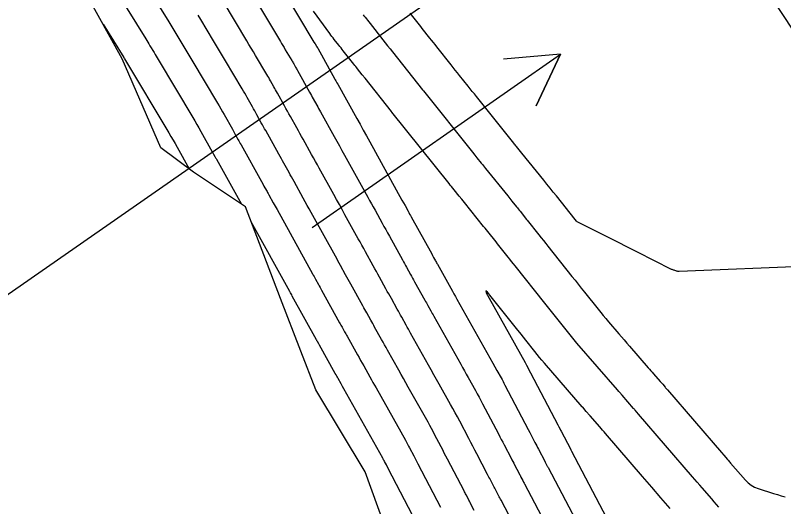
# Model space of a CAD drawing. Extents: x 954385 to 988206, y 1868364 to 1924553.
# Drawn here: x 957325.9 to 957406.6, y 1920439.6 to 1920491.2 of the extents above; entities that cross this region are included whole.
import ezdxf

# ---------------------------------------------------------------- set-up
doc = ezdxf.new("R2010")
doc.units = 0
for name, color, linetype in [('Default', 7, 'Continuous'), ('Ex_Major Contours', 7, 'Continuous'), ('Ex_Minor Contours', 7, 'Continuous'), ('Perimeter', 7, 'Continuous'), ('Slopes', 7, 'Continuous')]:
    doc.layers.add(name, color=color, linetype=linetype)

msp = doc.modelspace()

# ---------------------------------------------------------------- linework, layer by layer
at = {"layer": 'Default'}
msp.add_arc((966995.782, 1926764.927), 11459.156, 211.4606918, 214.0750737, dxfattribs=at)
at = {"layer": 'Ex_Major Contours'}
for points in [[(957378.682, 1920436.994), (957376.96, 1920440.265), (957376.894, 1920440.391), (957376.827, 1920440.517), (957376.761, 1920440.643), (957376.695, 1920440.769), (957376.432, 1920441.273), (957376.366, 1920441.399), (957376.3, 1920441.525), (957376.234, 1920441.651), (957376.168, 1920441.777), (957375.843, 1920442.401), (957375.767, 1920442.547), (957375.691, 1920442.692), (957375.615, 1920442.838), (957375.538, 1920442.984), (957374.417, 1920445.13), (957374.205, 1920445.537), (957373.993, 1920445.943), (957373.781, 1920446.349), (957373.568, 1920446.755), (957372.613, 1920448.584), (957372.381, 1920449.024), (957372.146, 1920449.461), (957371.908, 1920449.897), (957371.666, 1920450.331), (957370.472, 1920452.461), (957370.192, 1920452.96), (957369.912, 1920453.459), (957369.632, 1920453.958), (957369.352, 1920454.458), (957367.461, 1920457.83), (957367.344, 1920458.039), (957367.227, 1920458.247), (957367.111, 1920458.455), (957366.994, 1920458.663), (957366.528, 1920459.497), (957366.411, 1920459.705), (957366.295, 1920459.913), (957366.178, 1920460.122), (957366.062, 1920460.33), (957365.439, 1920461.443), (957365.296, 1920461.698), (957365.154, 1920461.953), (957365.012, 1920462.209), (957364.871, 1920462.464), (957364.182, 1920463.711), (957364.02, 1920464.004), (957363.858, 1920464.297), (957363.696, 1920464.59), (957363.534, 1920464.883), (957362.718, 1920466.362), (957362.528, 1920466.707), (957362.337, 1920467.051), (957362.147, 1920467.395), (957361.957, 1920467.739), (957360.563, 1920470.259), (957360.267, 1920470.794), (957359.972, 1920471.328), (957359.676, 1920471.863), (957359.38, 1920472.398), (957357.867, 1920475.133), (957357.665, 1920475.498), (957357.463, 1920475.863), (957357.26, 1920476.228), (957357.057, 1920476.592), (957356.167, 1920478.186), (957356.002, 1920478.481), (957355.837, 1920478.777), (957355.672, 1920479.072), (957355.507, 1920479.368), (957354.827, 1920480.586), (957354.672, 1920480.863), (957354.517, 1920481.141), (957354.362, 1920481.419), (957354.208, 1920481.697), (957353.459, 1920483.041), (957353.369, 1920483.203), (957353.279, 1920483.364), (957353.189, 1920483.525), (957353.099, 1920483.687), (957352.739, 1920484.332), (957352.648, 1920484.493), (957352.556, 1920484.653), (957352.463, 1920484.813), (957352.369, 1920484.972), (957351.171, 1920486.975), (957350.94, 1920487.361), (957350.709, 1920487.748), (957350.477, 1920488.135), (957350.246, 1920488.521), (957347.754, 1920492.686)], [(957409.439, 1920464.873), (957395.66, 1920464.306), (957395.592, 1920464.306), (957395.525, 1920464.312), (957395.458, 1920464.323), (957395.393, 1920464.34), (957395.131, 1920464.419), (957395.066, 1920464.44), (957395.003, 1920464.464), (957394.94, 1920464.491), (957394.878, 1920464.52), (957391.286, 1920466.326), (957390.667, 1920466.637), (957390.048, 1920466.948), (957389.429, 1920467.259), (957388.81, 1920467.571), (957384.972, 1920469.502), (957384.947, 1920469.516), (957384.925, 1920469.532), (957384.905, 1920469.55), (957384.886, 1920469.571), (957384.745, 1920469.749), (957382.773, 1920472.227), (957382.444, 1920472.64), (957382.113, 1920473.053), (957381.783, 1920473.465), (957381.451, 1920473.877), (957379.148, 1920476.73), (957379.009, 1920476.901), (957378.871, 1920477.073), (957378.594, 1920477.416), (957378.525, 1920477.502), (957378.455, 1920477.588), (957378.386, 1920477.674), (957378.317, 1920477.76), (957374.385, 1920482.659), (957374.161, 1920482.938), (957373.937, 1920483.217), (957373.714, 1920483.495), (957373.49, 1920483.774), (957372.596, 1920484.888), (957372.373, 1920485.167), (957372.15, 1920485.446), (957371.927, 1920485.726), (957371.705, 1920486.006), (957370.21, 1920487.896), (957370.028, 1920488.125), (957369.847, 1920488.354), (957369.666, 1920488.584), (957369.485, 1920488.813), (957368.678, 1920489.832), (957368.537, 1920490.01), (957368.397, 1920490.187), (957368.256, 1920490.365), (957368.116, 1920490.542), (957367.413, 1920491.429)]]:
    msp.add_lwpolyline(points, dxfattribs=at)
at = {"layer": 'Ex_Minor Contours'}
for points in [[(957352.454, 1920496.508), (957357.308, 1920488.395), (957357.42, 1920488.209), (957357.564, 1920487.968), (957357.576, 1920487.948), (957357.587, 1920487.929), (957357.598, 1920487.91), (957357.609, 1920487.89), (957357.663, 1920487.793), (957357.696, 1920487.735), (957359.492, 1920484.509), (957359.543, 1920484.417), (957359.594, 1920484.325), (957359.722, 1920484.096), (957359.799, 1920483.959), (957361.803, 1920480.369), (957362.145, 1920479.755), (957362.487, 1920479.141), (957362.828, 1920478.527), (957363.168, 1920477.912), (957366.552, 1920471.794), (957366.713, 1920471.502), (957366.875, 1920471.21), (957367.198, 1920470.626), (957367.279, 1920470.48), (957367.359, 1920470.334), (957367.44, 1920470.188), (957367.521, 1920470.042), (957369.672, 1920466.145), (957369.772, 1920465.963), (957369.873, 1920465.782), (957370.073, 1920465.42), (957370.123, 1920465.329), (957370.173, 1920465.238), (957370.224, 1920465.148), (957370.274, 1920465.057), (957371.859, 1920462.226), (957371.937, 1920462.087), (957372.014, 1920461.949), (957372.169, 1920461.672), (957372.208, 1920461.603), (957372.246, 1920461.534), (957372.285, 1920461.465), (957372.324, 1920461.396), (957376.105, 1920454.654), (957376.318, 1920454.275), (957376.53, 1920453.895), (957376.956, 1920453.136), (957377.062, 1920452.946), (957377.166, 1920452.755), (957377.269, 1920452.564), (957377.37, 1920452.371), (957379.803, 1920447.715), (957379.984, 1920447.37), (957380.164, 1920447.024), (957380.525, 1920446.333), (957380.615, 1920446.161), (957380.706, 1920445.988), (957380.796, 1920445.815), (957380.886, 1920445.642), (957381.552, 1920444.366), (957381.61, 1920444.255), (957381.668, 1920444.145), (957381.783, 1920443.924), (957381.812, 1920443.868), (957381.841, 1920443.813), (957381.87, 1920443.758), (957381.899, 1920443.703), (957385.158, 1920437.512)], [(957350.104, 1920494.597), (957353.777, 1920488.458), (957353.907, 1920488.242), (957354.036, 1920488.025), (957354.166, 1920487.808), (957354.296, 1920487.592), (957354.967, 1920486.47), (957355.019, 1920486.381), (957355.072, 1920486.291), (957355.123, 1920486.201), (957355.174, 1920486.111), (957355.376, 1920485.75), (957355.426, 1920485.659), (957355.477, 1920485.569), (957355.527, 1920485.479), (957355.577, 1920485.388), (957356.84, 1920483.121), (957356.935, 1920482.95), (957357.03, 1920482.779), (957357.125, 1920482.608), (957357.22, 1920482.438), (957357.601, 1920481.755), (957357.697, 1920481.584), (957357.792, 1920481.414), (957357.887, 1920481.243), (957357.983, 1920481.072), (957359.43, 1920478.481), (957359.703, 1920477.992), (957359.975, 1920477.502), (957360.247, 1920477.013), (957360.518, 1920476.523), (957362.966, 1920472.096), (957363.154, 1920471.755), (957363.342, 1920471.415), (957363.531, 1920471.075), (957363.719, 1920470.734), (957364.472, 1920469.373), (957364.66, 1920469.033), (957364.848, 1920468.692), (957365.036, 1920468.352), (957365.224, 1920468.012), (957366.603, 1920465.514), (957366.709, 1920465.322), (957366.815, 1920465.13), (957366.921, 1920464.938), (957367.027, 1920464.747), (957367.451, 1920463.979), (957367.557, 1920463.788), (957367.664, 1920463.596), (957367.77, 1920463.404), (957367.877, 1920463.213), (957368.961, 1920461.278), (957369.038, 1920461.139), (957369.116, 1920461), (957369.194, 1920460.862), (957369.271, 1920460.723), (957369.582, 1920460.168), (957369.659, 1920460.029), (957369.737, 1920459.89), (957369.815, 1920459.752), (957369.892, 1920459.613), (957372.728, 1920454.556), (957372.922, 1920454.212), (957373.115, 1920453.867), (957373.308, 1920453.523), (957373.501, 1920453.178), (957374.274, 1920451.8), (957374.466, 1920451.455), (957374.656, 1920451.108), (957374.842, 1920450.76), (957375.027, 1920450.411), (957376.686, 1920447.235), (957376.837, 1920446.946), (957376.988, 1920446.656), (957377.14, 1920446.367), (957377.291, 1920446.077), (957378.009, 1920444.703), (957378.104, 1920444.521), (957378.198, 1920444.34), (957378.293, 1920444.159), (957378.387, 1920443.978), (957378.86, 1920443.072), (957378.908, 1920442.981), (957378.955, 1920442.89), (957379.002, 1920442.8), (957379.05, 1920442.709), (957379.239, 1920442.346), (957379.287, 1920442.256), (957379.334, 1920442.165), (957379.382, 1920442.074), (957379.429, 1920441.984), (957381.92, 1920437.253)], [(957336.523, 1920493.755), (957339.63, 1920488.735), (957339.742, 1920488.555), (957339.852, 1920488.373), (957339.962, 1920488.192), (957340.072, 1920488.01), (957340.508, 1920487.281), (957340.617, 1920487.099), (957340.726, 1920486.917), (957340.835, 1920486.735), (957340.944, 1920486.553), (957344.576, 1920480.478), (957344.795, 1920480.11), (957345.011, 1920479.74), (957345.224, 1920479.368), (957345.434, 1920478.995), (957346.615, 1920476.88), (957346.651, 1920476.815), (957346.688, 1920476.75), (957346.724, 1920476.684), (957346.76, 1920476.619), (957346.906, 1920476.358), (957346.942, 1920476.293), (957346.978, 1920476.228), (957347.015, 1920476.162), (957347.051, 1920476.097), (957349.694, 1920471.363)], [(957339.885, 1920494.022), (957341.937, 1920490.707), (957342.153, 1920490.358), (957342.366, 1920490.008), (957342.579, 1920489.657), (957342.79, 1920489.305), (957343.632, 1920487.898), (957343.843, 1920487.546), (957344.053, 1920487.194), (957344.264, 1920486.842), (957344.474, 1920486.49), (957347.174, 1920481.976), (957347.351, 1920481.678), (957347.526, 1920481.378), (957347.699, 1920481.076), (957347.869, 1920480.774), (957348.733, 1920479.227), (957348.809, 1920479.091), (957348.885, 1920478.954), (957348.961, 1920478.818), (957349.037, 1920478.682), (957349.34, 1920478.138), (957349.415, 1920478.002), (957349.491, 1920477.865), (957349.567, 1920477.729), (957349.643, 1920477.593), (957351.798, 1920473.733), (957351.926, 1920473.503), (957352.054, 1920473.274), (957352.311, 1920472.814), (957352.375, 1920472.7), (957352.439, 1920472.585), (957352.502, 1920472.47), (957352.566, 1920472.355), (957353.032, 1920471.512), (957353.131, 1920471.334), (957353.23, 1920471.155), (957353.329, 1920470.976), (957353.427, 1920470.797), (957357.159, 1920464.052), (957357.237, 1920463.91), (957357.316, 1920463.768), (957357.394, 1920463.626), (957357.473, 1920463.483), (957357.787, 1920462.915), (957357.865, 1920462.773), (957357.944, 1920462.63), (957358.022, 1920462.488), (957358.101, 1920462.346), (957360.005, 1920458.901), (957360.069, 1920458.784), (957360.133, 1920458.668), (957360.198, 1920458.552), (957360.263, 1920458.436), (957360.523, 1920457.972), (957360.588, 1920457.855), (957360.653, 1920457.739), (957360.718, 1920457.623), (957360.783, 1920457.507), (957361.884, 1920455.539), (957362.046, 1920455.249), (957362.208, 1920454.959), (957362.37, 1920454.67), (957362.533, 1920454.38), (957363.182, 1920453.222), (957363.344, 1920452.933), (957363.507, 1920452.643), (957363.669, 1920452.354), (957363.832, 1920452.064), (957366.907, 1920446.581), (957367.021, 1920446.376), (957367.133, 1920446.171), (957367.244, 1920445.965), (957367.353, 1920445.759), (957367.785, 1920444.93), (957368.002, 1920444.516), (957368.218, 1920444.102), (957370.598, 1920439.547)], [(957374.152, 1920439.191), (957373.761, 1920439.939), (957373.703, 1920440.05), (957373.645, 1920440.16), (957373.587, 1920440.271), (957373.53, 1920440.381), (957373.299, 1920440.824), (957373.241, 1920440.934), (957373.184, 1920441.045), (957373.126, 1920441.155), (957373.068, 1920441.266), (957371.336, 1920444.582), (957371.166, 1920444.906), (957370.997, 1920445.229), (957370.828, 1920445.553), (957370.659, 1920445.877), (957369.983, 1920447.172), (957369.812, 1920447.495), (957369.64, 1920447.816), (957369.464, 1920448.137), (957369.287, 1920448.456), (957367.208, 1920452.163), (957366.959, 1920452.607), (957366.71, 1920453.051), (957366.461, 1920453.495), (957366.212, 1920453.939), (957365.029, 1920456.048), (957364.873, 1920456.325), (957364.718, 1920456.603), (957364.562, 1920456.881), (957364.407, 1920457.159), (957363.681, 1920458.455), (957363.578, 1920458.641), (957363.474, 1920458.826), (957363.37, 1920459.012), (957363.266, 1920459.197), (957362.851, 1920459.939), (957362.747, 1920460.125), (957362.644, 1920460.311), (957362.54, 1920460.497), (957362.438, 1920460.683), (957361.17, 1920462.977), (957361.035, 1920463.22), (957360.901, 1920463.464), (957360.767, 1920463.707), (957360.632, 1920463.95), (957360.095, 1920464.923), (957359.961, 1920465.166), (957359.827, 1920465.409), (957359.692, 1920465.652), (957359.558, 1920465.896), (957357.013, 1920470.496), (957356.807, 1920470.869), (957356.601, 1920471.242), (957356.394, 1920471.614), (957356.188, 1920471.987), (957355.217, 1920473.744), (957355.084, 1920473.984), (957354.951, 1920474.224), (957354.817, 1920474.464), (957354.684, 1920474.703), (957354.149, 1920475.661), (957354.015, 1920475.901), (957353.881, 1920476.14), (957353.748, 1920476.38), (957353.614, 1920476.619), (957352.235, 1920479.089), (957352.12, 1920479.296), (957352.004, 1920479.503), (957351.889, 1920479.71), (957351.774, 1920479.917), (957351.313, 1920480.745), (957351.197, 1920480.952), (957351.082, 1920481.159), (957350.967, 1920481.366), (957350.851, 1920481.573), (957350.304, 1920482.553), (957350.173, 1920482.785), (957350.041, 1920483.015), (957349.907, 1920483.245), (957349.772, 1920483.474), (957348.005, 1920486.428), (957347.693, 1920486.949), (957347.381, 1920487.471), (957347.069, 1920487.993), (957346.757, 1920488.514), (957345.404, 1920490.775), (957345.144, 1920491.209)], [(957399.842, 1920439.539), (957399.591, 1920439.83), (957399.339, 1920440.121), (957399.088, 1920440.411), (957398.081, 1920441.575), (957397.83, 1920441.866), (957397.578, 1920442.157), (957397.327, 1920442.448), (957397.076, 1920442.739), (957391.401, 1920449.318), (957391.229, 1920449.517), (957391.058, 1920449.717), (957391.015, 1920449.766), (957390.972, 1920449.816), (957390.929, 1920449.866), (957390.886, 1920449.915), (957389.668, 1920451.318), (957389.393, 1920451.634), (957389.34, 1920451.695), (957389.182, 1920451.878), (957384.932, 1920456.786), (957384.64, 1920457.127), (957384.351, 1920457.471), (957384.066, 1920457.819), (957383.784, 1920458.169), (957382.664, 1920459.575), (957382.384, 1920459.926), (957382.104, 1920460.278), (957381.824, 1920460.629), (957381.544, 1920460.981), (957378.438, 1920464.881), (957378.253, 1920465.114), (957378.067, 1920465.347), (957377.881, 1920465.58), (957377.696, 1920465.813), (957376.873, 1920466.848), (957376.728, 1920467.03), (957376.583, 1920467.213), (957376.437, 1920467.395), (957376.292, 1920467.578), (957375.711, 1920468.308), (957375.566, 1920468.49), (957375.42, 1920468.672), (957375.274, 1920468.854), (957375.128, 1920469.036), (957373.103, 1920471.546), (957372.834, 1920471.879), (957372.565, 1920472.212), (957372.028, 1920472.877), (957371.894, 1920473.044), (957371.76, 1920473.211), (957371.626, 1920473.377), (957371.492, 1920473.544), (957365.491, 1920481.022), (957365.454, 1920481.067), (957365.438, 1920481.087), (957362.674, 1920484.583), (957362.38, 1920484.954), (957361.891, 1920485.572), (957361.793, 1920485.696), (957361.695, 1920485.819), (957361.597, 1920485.943), (957361.499, 1920486.067), (957360.386, 1920487.472), (957360.267, 1920487.622), (957360.148, 1920487.773), (957360.028, 1920487.923), (957359.909, 1920488.073), (957359.433, 1920488.675), (957359.314, 1920488.826), (957359.198, 1920488.978), (957359.083, 1920489.132), (957358.969, 1920489.287), (957357.259, 1920491.647)], [(957362.486, 1920491.243), (957362.548, 1920491.16), (957362.612, 1920491.077), (957362.676, 1920490.996), (957363.064, 1920490.506), (957363.193, 1920490.343), (957364.551, 1920488.629), (957364.798, 1920488.316), (957365.046, 1920488.003), (957365.294, 1920487.69), (957365.542, 1920487.378), (957368.694, 1920483.392), (957368.797, 1920483.262), (957368.802, 1920483.256), (957373.974, 1920476.811), (957374.201, 1920476.529), (957374.427, 1920476.246), (957374.881, 1920475.682), (957374.994, 1920475.541), (957375.108, 1920475.399), (957375.221, 1920475.259), (957375.335, 1920475.118), (957377.666, 1920472.228), (957377.777, 1920472.091), (957377.887, 1920471.955), (957377.997, 1920471.818), (957378.107, 1920471.682), (957378.579, 1920471.097), (957378.673, 1920470.98), (957378.767, 1920470.863), (957378.861, 1920470.746), (957378.954, 1920470.629), (957379.421, 1920470.042), (957379.608, 1920469.807), (957379.701, 1920469.69), (957380.938, 1920468.135), (957381.176, 1920467.837), (957381.413, 1920467.539), (957381.65, 1920467.241), (957381.888, 1920466.943), (957384.401, 1920463.787), (957384.73, 1920463.374), (957385.058, 1920462.962), (957385.387, 1920462.549), (957385.716, 1920462.136), (957387.161, 1920460.322), (957387.426, 1920459.992), (957387.695, 1920459.666), (957387.967, 1920459.342), (957388.242, 1920459.021), (957389.349, 1920457.743), (957389.625, 1920457.423), (957389.902, 1920457.104), (957390.179, 1920456.784), (957390.456, 1920456.464), (957392.423, 1920454.192), (957392.562, 1920454.032), (957392.701, 1920453.872), (957392.84, 1920453.711), (957392.979, 1920453.551), (957393.689, 1920452.733), (957393.814, 1920452.59), (957393.939, 1920452.446), (957394.189, 1920452.158), (957394.251, 1920452.086), (957394.314, 1920452.014), (957394.376, 1920451.942), (957394.438, 1920451.87), (957400.13, 1920445.272), (957400.367, 1920444.997), (957400.761, 1920444.54), (957400.84, 1920444.449), (957400.919, 1920444.358), (957400.998, 1920444.266), (957401.077, 1920444.175), (957402.624, 1920442.386), (957402.916, 1920442.091), (957403.24, 1920441.844), (957403.596, 1920441.646), (957403.983, 1920441.496), (957405.595, 1920440.993), (957405.998, 1920440.867), (957406.402, 1920440.741), (957406.805, 1920440.616)], [(957335.158, 1920490.263), (957337.323, 1920486.764), (957337.339, 1920486.739), (957337.353, 1920486.715), (957337.413, 1920486.615), (957342.055, 1920478.853), (957342.277, 1920478.478), (957342.497, 1920478.102), (957342.713, 1920477.725), (957342.927, 1920477.345), (957344.2, 1920475.064)], [(957368.127, 1920437.829), (957365.101, 1920443.621), (957364.912, 1920443.984), (957364.723, 1920444.346), (957364.675, 1920444.436), (957364.627, 1920444.526), (957364.578, 1920444.616), (957364.528, 1920444.705), (957360.456, 1920451.965), (957360.304, 1920452.235), (957360.153, 1920452.506), (957359.85, 1920453.046), (957359.774, 1920453.181), (957359.698, 1920453.316), (957359.623, 1920453.451), (957359.547, 1920453.586), (957357.884, 1920456.559), (957357.806, 1920456.699), (957357.675, 1920456.932), (957357.649, 1920456.979), (957357.623, 1920457.025), (957357.597, 1920457.072), (957357.572, 1920457.119), (957355.032, 1920461.715), (957354.964, 1920461.838), (957354.85, 1920462.044), (957354.805, 1920462.126), (957354.759, 1920462.208), (957350.72, 1920469.512)], [(957394.722, 1920439.397), (957394.48, 1920439.676), (957394.238, 1920439.956), (957393.997, 1920440.236), (957393.755, 1920440.516), (957392.789, 1920441.636), (957392.548, 1920441.916), (957392.306, 1920442.195), (957392.065, 1920442.475), (957391.823, 1920442.755), (957387.928, 1920447.272), (957387.778, 1920447.446), (957387.629, 1920447.619), (957387.479, 1920447.792), (957387.329, 1920447.965), (957386.325, 1920449.121), (957386.118, 1920449.359), (957386.066, 1920449.418), (957386.015, 1920449.478), (957385.963, 1920449.537), (957385.912, 1920449.597), (957385.535, 1920450.032), (957385.482, 1920450.094), (957381.509, 1920454.683), (957381.256, 1920454.978), (957381.006, 1920455.276), (957380.759, 1920455.576), (957380.515, 1920455.879), (957379.546, 1920457.096), (957379.062, 1920457.705), (957378.577, 1920458.313), (957375.928, 1920461.639), (957375.522, 1920462.122), (957375.349, 1920462.257), (957375.41, 1920462.046), (957375.703, 1920461.489), (957379.481, 1920454.753), (957379.638, 1920454.473), (957379.657, 1920454.438), (957379.677, 1920454.403), (957379.696, 1920454.367), (957379.714, 1920454.332), (957382.921, 1920448.195), (957383.038, 1920447.971), (957383.155, 1920447.748), (957383.213, 1920447.636), (957383.271, 1920447.524), (957384.244, 1920445.66), (957384.285, 1920445.581), (957384.337, 1920445.481), (957384.358, 1920445.442), (957384.369, 1920445.422), (957388.397, 1920437.772)]]:
    msp.add_lwpolyline(points, dxfattribs=at)
at = {"layer": 'Perimeter'}
msp.add_lwpolyline([(957365.338, 1920435.889), (957362.679, 1920443.248), (957357.505, 1920451.879), (957355.939, 1920455.923), (957353.783, 1920461.458), (957350.125, 1920471.075), (957344.664, 1920474.719), (957341.23, 1920477.277), (957337.155, 1920486.62), (957333.38, 1920493.506), (957332.526, 1920495.599), (957328.578, 1920505.019), (957327.283, 1920507.772), (957324.909, 1920514.109), (957324.758, 1920514.516), (957321.312, 1920524.252), (957318.76, 1920534.558)], dxfattribs=at)
at = {"layer": 'Slopes'}
for points in [[(957407.131, 1920518.928), (957301.058, 1920445.099), (957303.609, 1920450.529), (957301.058, 1920445.099), (957307.036, 1920445.605)], [(957357.131, 1920468.928), (957383.201, 1920487.112), (957380.656, 1920481.679), (957383.201, 1920487.112), (957377.223, 1920486.6)]]:
    msp.add_lwpolyline(points, dxfattribs=at)

doc.saveas('drawing.dxf')
